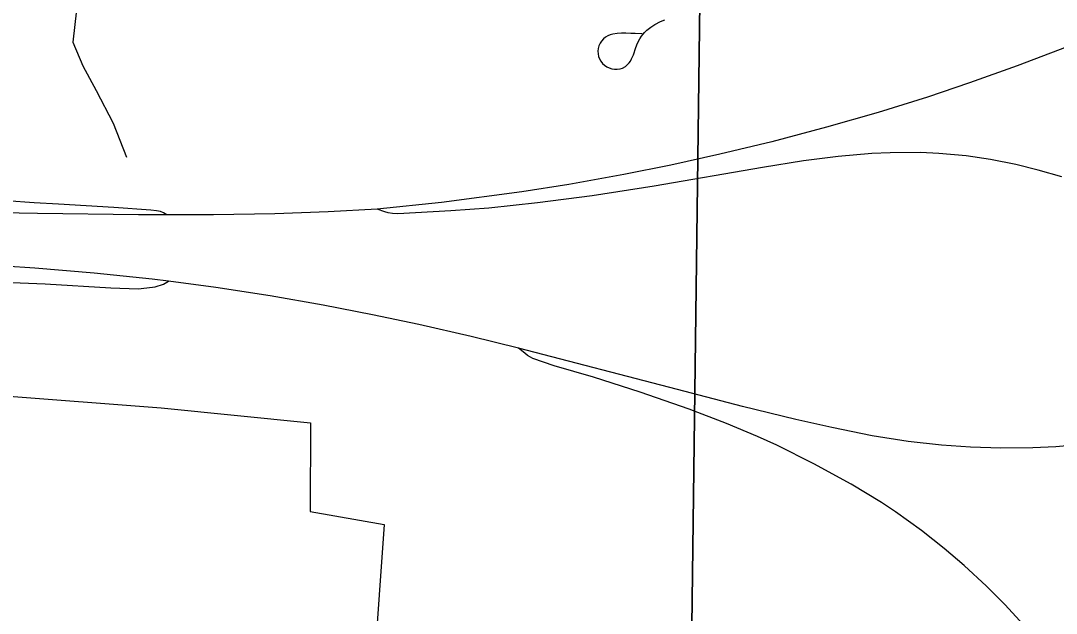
# Model space of a CAD drawing. Extents: x 1443599 to 1910620, y 1028088 to 1361369.
# Drawn here: x 1658503 to 1660727, y 1288109 to 1289383 of the extents above; entities that cross this region are included whole.
import ezdxf

# ---------------------------------------------------------------- set-up
doc = ezdxf.new("R2010")
doc.units = 0
for name, color, linetype in [('GM_X_City_Street', 7, 'Continuous'), ('GM_X_Interchange_Ramps', 7, 'Continuous'), ('GM_X_Interstate_Route', 7, 'Continuous'), ('GM_X_Minor_River', 7, 'Continuous'), ('GM_X_Section', 7, 'Continuous'), ('GM_X_US_Route', 7, 'Continuous')]:
    doc.layers.add(name, color=color, linetype=linetype)

msp = doc.modelspace()

# ---------------------------------------------------------------- linework, layer by layer
at = {"layer": 'GM_X_City_Street'}
msp.add_lwpolyline([(1659837.6, 1289354.1), (1659822.4, 1289354.9), (1659812.7, 1289355.3), (1659802.3, 1289355.5), (1659792.7, 1289355.5), (1659783.4, 1289354.9), (1659774.3, 1289353.7), (1659768.5, 1289352.3), (1659763.2, 1289350.1), (1659758.3, 1289347.2), (1659753.9, 1289343.4), (1659750, 1289338.9), (1659746.9, 1289334), (1659744.5, 1289328.7), (1659743, 1289323.1), (1659742.3, 1289317.4), (1659742.6, 1289311.6), (1659743.7, 1289305.9), (1659745.7, 1289300.4), (1659748.5, 1289295.5), (1659752, 1289290.9), (1659756.3, 1289287), (1659761.1, 1289283.6), (1659766.4, 1289281.1), (1659772, 1289279.2), (1659777.7, 1289278.4), (1659783.6, 1289278.2), (1659789.9, 1289279.3), (1659794.8, 1289280.8), (1659801.3, 1289284.3), (1659804.6, 1289286.8), (1659809.1, 1289291.8), (1659812, 1289295.6), (1659814.7, 1289300.6), (1659818.3, 1289309.2), (1659823.7, 1289324.8), (1659827.5, 1289334.4), (1659832.2, 1289343.5), (1659836.1, 1289349.4), (1659842.4, 1289357.5), (1659847.5, 1289362.4), (1659855.6, 1289368.8), (1659864.1, 1289374.4), (1659876.4, 1289380.6), (1659885.9, 1289384.5)], dxfattribs=at)
at = {"layer": 'GM_X_Interchange_Ramps'}
for points in [[(1658816.5, 1288965.3), (1658809.6, 1288969.9), (1658802.7, 1288972.6), (1658794.6, 1288974.2), (1658782, 1288975.7), (1658703, 1288981), (1658583.7, 1288988.4), (1658531.3, 1288991), (1658472.4, 1288995.5)], [(1658411.2, 1288823.2), (1658555.6, 1288817.2), (1658696.6, 1288808.9), (1658754.9, 1288806.7), (1658773.9, 1288808.5), (1658791.3, 1288811.1), (1658809.6, 1288816.3), (1658820.4, 1288822.6)]]:
    msp.add_lwpolyline(points, dxfattribs=at)
at = {"layer": 'GM_X_Interstate_Route'}
for points in [[(1660738.1, 1289046.8), (1660687.8, 1289061.7), (1660640, 1289073.4), (1660585.2, 1289084.2), (1660533.3, 1289092), (1660474.5, 1289097.2), (1660435.2, 1289099.1), (1660369.6, 1289098.7), (1660330.3, 1289096.9), (1660258.3, 1289090.8), (1660183.5, 1289081.1), (1660095.9, 1289067.2), (1659862.9, 1289026.8), (1659729.8, 1289006.4), (1659612.7, 1288991), (1659508.2, 1288979.9), (1659426.4, 1288973.7), (1659312.5, 1288967.7), (1659300.8, 1288968.1), (1659291.7, 1288969.7), (1659284.3, 1288971.6), (1659268, 1288977.9)], [(1659268, 1288977.9), (1659163, 1288971.6), (1659048.1, 1288967.5), (1658916.7, 1288965.3), (1658816.5, 1288965.3), (1658755.8, 1288965.4), (1658539.1, 1288968.6), (1658342.2, 1288972), (1658105.9, 1288975.2), (1657790.8, 1288980.8), (1657305.5, 1288986.8)], [(1660656, 1288084.4), (1660616, 1288128), (1660576.7, 1288167.6), (1660528.5, 1288212.2), (1660486, 1288248.5), (1660437.2, 1288287.3), (1660381.3, 1288327.6), (1660351.1, 1288347.4), (1660286.4, 1288386.5), (1660205.8, 1288430.7), (1660126.5, 1288470.4), (1660084.6, 1288489.4), (1660018.1, 1288517.4), (1659938.3, 1288547.9), (1659832.9, 1288584.6), (1659732.8, 1288616.6), (1659648.2, 1288641.3), (1659602.8, 1288657.1), (1659597.2, 1288659.8), (1659591.2, 1288663.4), (1659585, 1288668.1), (1659572, 1288678.9), (1659470, 1288703.9), (1659358, 1288729.9), (1659258.3, 1288750.7), (1659151.9, 1288771.4), (1659038.6, 1288791.5), (1658921.7, 1288809.3), (1658820.4, 1288822.6), (1658784.8, 1288827.2), (1658660.7, 1288840.3), (1658533, 1288851.2), (1658401.9, 1288859.7)]]:
    msp.add_lwpolyline(points, dxfattribs=at)
at = {"layer": 'GM_X_Minor_River'}
for points in [[(1658622.3, 1289406.1), (1658615, 1289336.1), (1658636, 1289285.6), (1658665, 1289232.9), (1658701.5, 1289162.1), (1658730.1, 1289089.4)], [(1658459.6, 1288577), (1658804.2, 1288550.5), (1659124.8, 1288518.6), (1659124.2, 1288328.1), (1659283.2, 1288300.2), (1659261.9, 1287997.9)]]:
    msp.add_lwpolyline(points, dxfattribs=at)
at = {"layer": 'GM_X_Section'}
for points in [[(1654653.2, 1290449.2), (1659972.3, 1290315.2), (1659904.5, 1285013.3), (1654531.2, 1285124)], [(1659972.3, 1290315.2), (1665325.3, 1290300.7), (1665226.5, 1284945), (1659904.5, 1285013.3)]]:
    msp.add_lwpolyline(points, close=True, dxfattribs=at)
at = {"layer": 'GM_X_US_Route'}
for points in [[(1660749.7, 1289326.6), (1660642.3, 1289285.6), (1660540.4, 1289249), (1660450.2, 1289218.6), (1660343.7, 1289185.5), (1660233.3, 1289153.8), (1660115.9, 1289122.6), (1660004.3, 1289095.5), (1659898.5, 1289072.5), (1659798.2, 1289052.4), (1659679.8, 1289030.8), (1659578.5, 1289014.7), (1659406.3, 1288991.8), (1659268, 1288977.9)], [(1660796.9, 1288473.2), (1660725.2, 1288467.2), (1660676.1, 1288465), (1660607.4, 1288464.4), (1660542, 1288466.4), (1660480, 1288470.6), (1660408.4, 1288478.3), (1660330.9, 1288490.7), (1660244.2, 1288508.5), (1660167.5, 1288525.9), (1660052.8, 1288554), (1659913.1, 1288590.4), (1659572, 1288678.9)]]:
    msp.add_lwpolyline(points, dxfattribs=at)

doc.saveas('drawing.dxf')
